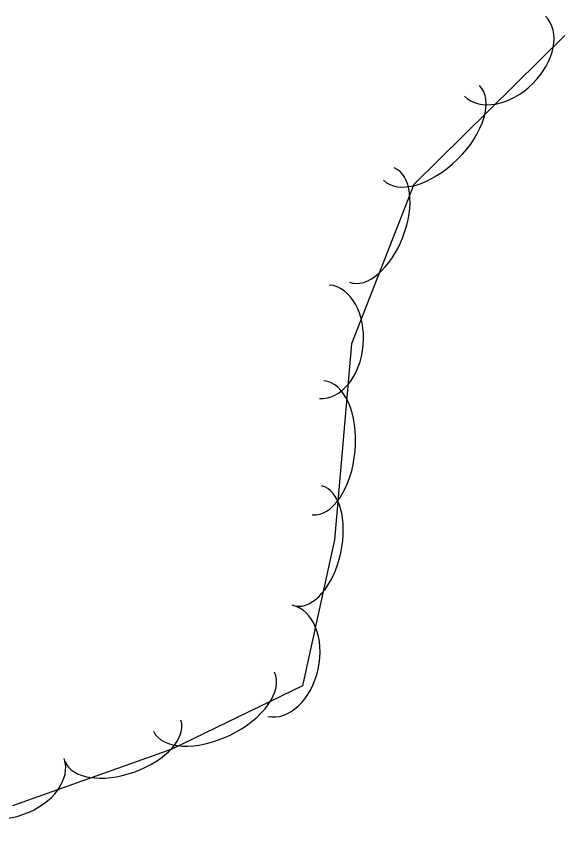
# Model space of a CAD drawing. Extents: x 954793 to 988390, y 1867850 to 1924428.
# Drawn here: x 960327.7 to 960375.5, y 1910059.3 to 1910129.7 of the extents above; entities that cross this region are included whole.
import ezdxf

# ---------------------------------------------------------------- set-up
doc = ezdxf.new("R2010")
doc.units = 0
doc.layers.add('S_TREE', color=7, linetype='Continuous')

msp = doc.modelspace()

# ---------------------------------------------------------------- linework, layer by layer
at = {"layer": 'S_TREE'}
msp.add_lwpolyline([(960375.515, 1910128.04), (960362.37, 1910115.064), (960356.95, 1910101.186), (960355.463, 1910084.108), (960352.681, 1910071.402), (960341.297, 1910065.869), (960327.414, 1910060.933)], dxfattribs=at)
for centre, major_axis, ratio in [((960370.314, 1910126.253), (3.527, 3.481), 0.685311), ((960363.908, 1910119.563), (4.176, 4.123), 0.55008), ((960358.716, 1910111.539), (1.945, 4.98), 0.540699), ((960354.575, 1910101.375), (0.43, 4.937), 0.685311), ((960354.032, 1910092.129), (0.509, 5.846), 0.55008), ((960353.177, 1910083.584), (1.143, 5.223), 0.540699), ((960350.718, 1910073.574), (1.06, 4.841), 0.685311), ((960344.957, 1910070.006), (5.278, 2.565), 0.55008), ((960337.037, 1910066.606), (5.037, 1.791), 0.540699), ((960327.241, 1910063.4), (4.669, 1.66), 0.685311)]:
    msp.add_ellipse(centre, major_axis=major_axis, ratio=ratio, start_param=3.141593, end_param=6.283185, dxfattribs=at)

doc.saveas('drawing.dxf')
